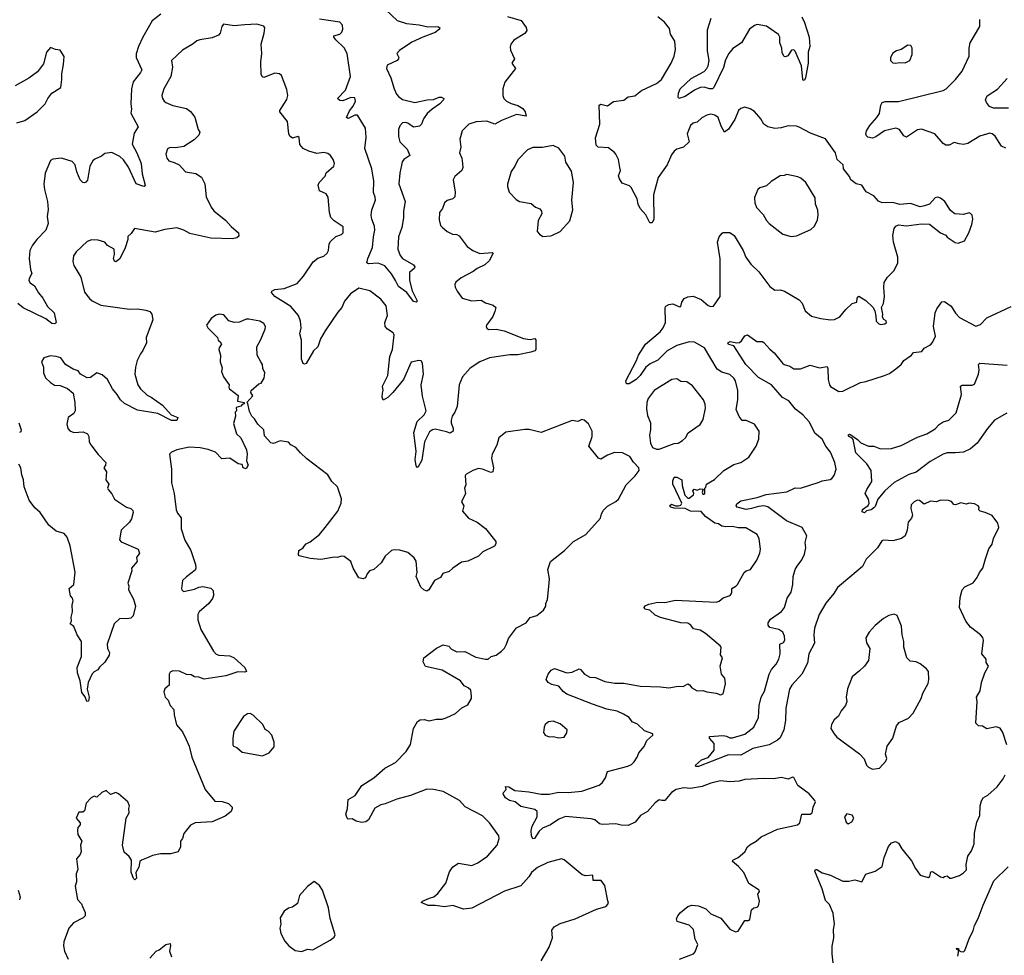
# Model space of a CAD drawing. Extents: x 2057697 to 2160550, y 827490 to 1016834.
# Tile 370 of 509: x 2106908 to 2114155, y 963655 to 970544. Entities that reach past the tile are written whole.
import ezdxf

# ---------------------------------------------------------------- set-up
doc = ezdxf.new("R2010")
doc.units = 0

msp = doc.modelspace()

# ---------------------------------------------------------------- linework, layer by layer
at = {"layer": '0CON20XD'}
for points in [[(2109605.7, 970615), (2109685, 970539.5), (2109755, 970515.4), (2109847.1, 970507.1), (2109912.7, 970492.7), (2109985, 970492.9), (2110000, 970485), (2109997.5, 970475), (2109965, 970448.9), (2109873.9, 970416.1), (2109795, 970377.8), (2109702.8, 970317.2), (2109684.2, 970295), (2109697.5, 970265), (2109696.2, 970255), (2109685, 970244), (2109611.2, 970208.8), (2109606.4, 970185), (2109640, 970115), (2109663.5, 970035), (2109682.2, 969995), (2109695, 969977.5), (2109725, 969955.7), (2109815, 969934.6), (2109907.5, 969955), (2109953, 969957), (2109995, 969973.5), (2110013.3, 969973.3), (2110030, 969965), (2110028, 969955), (2110000, 969925), (2109943.6, 969886.4), (2109907.3, 969852.7), (2109878.9, 969815), (2109864.3, 969775), (2109850.9, 969759.1), (2109805, 969753.8), (2109765, 969781.9), (2109745, 969788.1), (2109725, 969784.2), (2109705, 969763.8), (2109695.4, 969734.6), (2109694.6, 969685), (2109705.8, 969645), (2109760.5, 969590.5), (2109778.8, 969545), (2109735, 969516), (2109721.8, 969498.2), (2109704.5, 969415), (2109697.8, 969335), (2109745.6, 969205), (2109733.1, 969135), (2109732.7, 969085), (2109719.1, 969015), (2109696.5, 968945), (2109690.8, 968855), (2109708.6, 968808.6), (2109725.5, 968785.5), (2109805, 968738.8), (2109816.2, 968725), (2109813.3, 968715), (2109777.9, 968682.1), (2109775.7, 968625), (2109797, 968547), (2109833.3, 968475), (2109825, 968463.3), (2109805, 968470), (2109757.5, 968535), (2109695, 968578.8), (2109672.9, 968625), (2109645, 968673.8), (2109595, 968732), (2109545, 968750.8), (2109475, 968747.5), (2109463.8, 968753.8), (2109469.2, 968785), (2109503.3, 968866.7), (2109510.8, 968945), (2109522.5, 968995), (2109520, 969025), (2109500.2, 969075), (2109495.3, 969105), (2109499.5, 969145), (2109526.4, 969215), (2109525, 969237.5), (2109511.7, 969271.7), (2109515.4, 969355), (2109498.9, 969445), (2109447.2, 969595), (2109457.5, 969677.5), (2109451.8, 969745), (2109395, 969840.6), (2109375, 969841.5), (2109325, 969816.2), (2109313.9, 969823.9), (2109335, 969873.8), (2109362, 969908), (2109380, 969945), (2109375, 969970), (2109345, 969972.5), (2109285, 969946.2), (2109265, 969948.8), (2109246.7, 969965), (2109304.7, 970025.3), (2109341.8, 970125), (2109316.8, 970295), (2109296.9, 970336.9), (2109234.6, 970395), (2109220.8, 970415), (2109220, 970425), (2109265, 970437.3), (2109278.8, 970451.2), (2109285.9, 970475), (2109282.5, 970505), (2109265, 970525.6), (2109115, 970547.8)], [(2107945.6, 970585.6), (2107883.8, 970535), (2107813.5, 970415), (2107782.2, 970347.8), (2107766.1, 970293.9), (2107764.5, 970265), (2107805.6, 970175), (2107796.7, 970155), (2107742.6, 970087.4), (2107730.8, 970035), (2107726.2, 969925), (2107730.9, 969885), (2107725.5, 969855), (2107779.2, 969755), (2107751.2, 969708.8), (2107736.6, 969626.6), (2107769.6, 969565), (2107800.9, 969485), (2107810, 969410), (2107831.2, 969325), (2107825, 969316.7), (2107815, 969317.5), (2107765, 969335.6), (2107707.4, 969457.4), (2107671.7, 969511.7), (2107645, 969536.9), (2107585, 969567.1), (2107535, 969558.9), (2107509.8, 969540.2), (2107461.8, 969518.2), (2107445, 969504.2), (2107423.6, 969465), (2107407.3, 969362.7), (2107395, 969346.7), (2107385, 969343.8), (2107373.3, 969345), (2107352, 969365), (2107328.5, 969425), (2107316.7, 969475), (2107295, 969500), (2107215, 969524.4), (2107152.1, 969517.9), (2107135, 969506.7), (2107095.8, 969415), (2107085.7, 969334.3), (2107089.4, 969295), (2107112.9, 969205), (2107117, 969147), (2107110.5, 969095), (2107116.4, 969043.6), (2107099.4, 968995), (2107033.1, 968925), (2107003.1, 968885), (2106983.1, 968845), (2106977.1, 968785), (2106986, 968705), (2106996, 968675), (2106977.7, 968637.7), (2106975.8, 968625), (2106985, 968606.2), (2107015.4, 968585.4), (2107045, 968532.9), (2107078.1, 968495), (2107112.3, 968432.3), (2107161.9, 968385), (2107176.1, 968313.9), (2107166, 968304), (2107145, 968306.7), (2107100.9, 968340.9), (2106932.1, 968422.1), (2106895, 968453.3)], [(2110498.8, 970568.8), (2110597.7, 970537.7), (2110636.1, 970486.1), (2110640, 970465), (2110625, 970443.3), (2110545, 970392.5), (2110522.5, 970365), (2110517.5, 970345), (2110520.7, 970320.7), (2110550, 970255), (2110530, 970225), (2110556, 970185), (2110477.8, 970085), (2110464.4, 970035), (2110463.1, 969985), (2110470.8, 969965), (2110490.8, 969945), (2110525, 969927.1), (2110575, 969913.6), (2110610.1, 969890.1), (2110628.5, 969865), (2110635.8, 969834.2), (2110565, 969847.1), (2110455, 969801.9), (2110405, 969774.4), (2110345, 969796.9), (2110267.9, 969792.1), (2110214.2, 969775.8), (2110165, 969726.7), (2110146, 969665), (2110154.2, 969605), (2110145.7, 969565), (2110162.9, 969525), (2110165.6, 969485.6), (2110168.1, 969455), (2110161.9, 969435), (2110110.6, 969389.4), (2110097.5, 969365), (2110112.9, 969275), (2110109.5, 969240.5), (2110095.7, 969224.3), (2110055, 969212), (2110034, 969195), (2110018.8, 969155), (2109996.7, 969125), (2109995, 969070), (2110005, 969030), (2110016.1, 969016.1), (2110054.2, 968984.2), (2110092.5, 968965), (2110125, 968962), (2110143, 968953), (2110200, 968875), (2110243.6, 968843.6), (2110295, 968823.3), (2110385, 968830), (2110393.3, 968825), (2110362.2, 968767.8), (2110331.7, 968738.3), (2110275, 968711.9), (2110245, 968689.2), (2110157.7, 968642.3), (2110118.8, 968611.2), (2110110, 968595), (2110112, 968575), (2110128, 968545), (2110164.1, 968494.1), (2110235, 968474), (2110305, 968479.2), (2110335, 968459.2), (2110391.9, 968441.9), (2110411.2, 968425), (2110406, 968395), (2110391.2, 968358.8), (2110343.9, 968296.1), (2110340, 968285), (2110345, 968272.5), (2110357, 968263), (2110415, 968266.7), (2110472.7, 968252.7), (2110615, 968197.5), (2110665, 968189.2), (2110698, 968198), (2110706.2, 968186.2), (2110707.5, 968115), (2110700, 968105), (2110670, 968095), (2110575, 968076.8), (2110515.4, 968075.4), (2110365.3, 968054.7), (2110295, 968024.4), (2110222.2, 967977.8), (2110165.6, 967915), (2110141.5, 967855), (2110126.4, 967695), (2110111.1, 967655), (2110091.4, 967625), (2110084.3, 967595), (2110083.1, 967575), (2110098.6, 967535), (2110098, 967515), (2110075, 967500), (2110049.1, 967509.1), (2109965, 967530), (2109945, 967524), (2109925, 967508.8), (2109887.8, 967435), (2109868.7, 967301.3), (2109839.3, 967250.7), (2109835, 967247.5), (2109825, 967260), (2109817.5, 967305), (2109825.6, 967365), (2109809.2, 967505), (2109834, 967585), (2109884.2, 967635), (2109898.8, 967665), (2109872.6, 967772.6), (2109863.8, 967855), (2109880, 967935), (2109872.5, 968015), (2109862.7, 968032.7), (2109845, 968034.3), (2109788.3, 968021.7), (2109732.9, 967895), (2109655, 967798), (2109617.8, 967762.2), (2109583.6, 967743.6), (2109574.4, 967764.4), (2109578.6, 967795), (2109582.5, 967815), (2109577.5, 967845), (2109616.2, 967925), (2109632.9, 968065), (2109652.1, 968115), (2109664, 968225), (2109657.6, 968237.6), (2109613.8, 968265), (2109597.5, 968285), (2109595.8, 968315), (2109615.6, 968365), (2109605, 968438), (2109565, 968486.9), (2109485, 968548.9), (2109405, 968568), (2109342, 968525), (2109298.6, 968471.4), (2109277.5, 968425), (2109248.3, 968391.7), (2109155, 968254), (2109122.2, 968195), (2109101.9, 968135), (2109070.6, 968105), (2109015, 968013.3), (2109005, 968006.7), (2108995, 968013.8), (2108982.9, 968045), (2108980.8, 968185), (2108970.6, 968230.6), (2108980, 968275), (2108975.5, 968325), (2108960.5, 968365), (2108903.6, 968433.6), (2108785.7, 968505), (2108760, 968535), (2108764.2, 968545.8), (2108785, 968558.6), (2108855, 968565.6), (2108949.3, 968600.7), (2108997.3, 968655), (2109067.7, 968762.3), (2109101.7, 968788.3), (2109146.6, 968803.4), (2109171.2, 968825), (2109180, 968845), (2109186.2, 968895), (2109195, 968911.2), (2109235, 968946.7), (2109277, 968963), (2109287.5, 968975), (2109288.3, 969018.3), (2109222.1, 969062.1), (2109198.8, 969088.8), (2109188, 969125), (2109177.6, 969237.6), (2109162.4, 969262.4), (2109115, 969284), (2109104.4, 969325)], [(2113208.3, 968361.7), (2113212.5, 968325), (2113230, 968305), (2113245, 968300), (2113275, 968304), (2113288.8, 968315), (2113285, 968327.5), (2113267, 968337), (2113257.5, 968355), (2113260, 968375), (2113250, 968425), (2113265.7, 968454.3), (2113274, 968505), (2113267.5, 968575), (2113271.2, 968608.8), (2113295, 968647.5), (2113345, 968696.7), (2113370.8, 968755), (2113370.8, 968795), (2113340, 968905), (2113333.8, 968955), (2113344.2, 969005.8), (2113356.1, 969023.9), (2113375, 969033.3), (2113435, 969026.7), (2113545, 969041.2), (2113605, 969037.5), (2113684, 968974), (2113725, 968957.5), (2113735, 968942.5), (2113792.9, 968902.9), (2113815, 968898), (2113862.5, 968915), (2113894, 968975), (2113916.4, 969036.4), (2113923.3, 969075), (2113917.5, 969105), (2113905, 969117.5), (2113895, 969122.5), (2113855, 969110), (2113790, 969115), (2113758.3, 969138.3), (2113716.7, 969205), (2113685, 969231.2), (2113665, 969236.7), (2113645, 969232.5), (2113603.6, 969186.4), (2113566.2, 969173.8), (2113535, 969166.7), (2113465, 969190), (2113385, 969183.3), (2113335, 969198), (2113255, 969196.2), (2113227.7, 969207.7), (2113195, 969246.7), (2113137.3, 969277.3), (2113106.7, 969325), (2113065, 969336.2), (2113026.2, 969365), (2113015, 969390), (2112971.2, 969445), (2112968.8, 969475), (2112925, 969513.8), (2112911.4, 969565), (2112837.6, 969667.6), (2112727.6, 969707.6), (2112645, 969751.9), (2112625, 969759.4), (2112565, 969762.9), (2112513.2, 969746.8), (2112465, 969742.9), (2112415, 969754.2), (2112385.5, 969775.5), (2112362.5, 969815), (2112315, 969868), (2112285, 969888.8), (2112245, 969900), (2112215, 969889.2), (2112198, 969875), (2112171.3, 969808.7), (2112125, 969737.5), (2112095, 969716.7), (2112070.6, 969760.6), (2112048.6, 969825), (2112025, 969842.2), (2111995, 969849.6), (2111965, 969841.9), (2111928.6, 969821.4), (2111895, 969790), (2111865, 969781.2), (2111845, 969766.2), (2111820, 969705), (2111836.2, 969643.8), (2111794.1, 969605.9), (2111745, 969590), (2111724, 969575), (2111705, 969550), (2111674, 969475), (2111607.9, 969382.1), (2111571.9, 969255), (2111574.2, 969075), (2111561.7, 969048.3), (2111545, 969048.8), (2111517.4, 969107.4), (2111474.5, 969154.5), (2111460, 969185), (2111452.5, 969225), (2111408, 969308), (2111395, 969320.8), (2111341.7, 969341.7), (2111321.7, 969371.7), (2111314.4, 969395), (2111328.6, 969435), (2111325.8, 969455), (2111314.1, 969514.1), (2111296, 969555), (2111285, 969566.2), (2111240.9, 969600.9), (2111165.8, 969605.8), (2111149.5, 969619.5), (2111146.9, 969675), (2111176.7, 969775), (2111172.5, 969915), (2111185, 969923.3), (2111235, 969911.2), (2111278.3, 969941.7), (2111355, 969950.8), (2111385, 969976.2), (2111435, 969983.3), (2111485, 970022.5), (2111595, 970074), (2111631.1, 970105), (2111703.3, 970225), (2111725.6, 970275), (2111735.7, 970324.3), (2111729.2, 970385), (2111697.6, 970437.6), (2111689.3, 970479.3), (2111654, 970525), (2111605, 970566)], [(2112664.5, 970565), (2112683.8, 970523.8), (2112718.1, 970415), (2112723.9, 970346.1), (2112710, 970305), (2112710, 970225), (2112692, 970115), (2112685, 970100), (2112675, 970097.5), (2112672.7, 970102.7), (2112661.9, 970205), (2112615, 970313.3), (2112605, 970323.3), (2112589.3, 970320.7), (2112561.7, 970278.3), (2112545, 970270), (2112535, 970273.3), (2112520.3, 970300.3), (2112518, 970335), (2112502, 970375), (2112502.9, 970415), (2112492, 970435), (2112405, 970497.1), (2112335, 970508), (2112315, 970502.5), (2112280, 970475), (2112219.2, 970375), (2112157.6, 970332.4), (2112126.5, 970295), (2112101.9, 970248.1), (2112086.8, 970193.2), (2112017.1, 970045), (2112007.1, 970035), (2111985, 970034.5), (2111945, 970047.1), (2111915, 970043.8), (2111874.3, 970025.7), (2111805, 969978.1), (2111760, 969965), (2111753.8, 969973.8), (2111756.4, 970003.6), (2111768, 970035), (2111848.9, 970111.1), (2111945, 970162.7), (2111965, 970184.3), (2111974.5, 970205), (2111981.5, 970245), (2111970.9, 970315), (2111970.2, 970469.8), (2111997.8, 970555)], [(2114165, 969598.8), (2114132.9, 969612.9), (2114086.4, 969686.4), (2114065, 969704), (2114048.3, 969708.3), (2113975, 969687.1), (2113885, 969632.9), (2113855, 969624.2), (2113821.4, 969631.4), (2113785, 969641.2), (2113748.8, 969621.2), (2113725, 969621.2), (2113705, 969633.8), (2113642.6, 969702.6), (2113545, 969739.2), (2113515.8, 969734.2), (2113435, 969680), (2113415, 969688.8), (2113384, 969735), (2113355.5, 969745.5), (2113272.5, 969725), (2113209.1, 969680.9), (2113185, 969671.8), (2113149.6, 969679.6), (2113139.4, 969689.4), (2113136.5, 969705), (2113141.2, 969725), (2113165, 969764.4), (2113216.4, 969823.6), (2113235.3, 969854.7), (2113247.1, 969915), (2113256.7, 969935), (2113278.8, 969941.2), (2113375, 969942.5), (2113705, 970022.2), (2113725.8, 970035), (2113795.5, 970104.5), (2113845.6, 970164.4), (2113895.6, 970275), (2113895.7, 970335), (2113902.9, 970375), (2113974, 970495), (2113974, 970545)], [(2109104.4, 969325), (2109111.9, 969345), (2109155, 969392), (2109163.6, 969416.4), (2109220, 969465), (2109224.2, 969485), (2109214.3, 969514.3), (2109195.5, 969545.5), (2109175, 969560), (2109145, 969565.6), (2109095, 969558.9), (2109035, 969575.5), (2108995, 969596.9), (2108970.5, 969625), (2108965, 969676.7), (2108955, 969683.3), (2108915, 969672.5), (2108895.9, 969685.9), (2108888.8, 969705), (2108878.8, 969795), (2108823.3, 969865), (2108823.3, 969875), (2108875, 969957.5), (2108882, 969985), (2108875, 970030), (2108833.6, 970133.6), (2108820, 970145), (2108785, 970150), (2108705, 970117.5), (2108693.6, 970123.6), (2108685, 970140), (2108683.1, 970235), (2108690, 970295), (2108685.6, 970365), (2108708.1, 970445), (2108712.5, 970485), (2108705, 970497.5), (2108652.4, 970512.4), (2108565, 970507.1), (2108485, 970500), (2108408.3, 970511.7), (2108395, 970493.3), (2108383.6, 970445), (2108370.6, 970429.4), (2108325, 970410), (2108233.4, 970396.6), (2108211.7, 970388.3), (2108184.1, 970365.9), (2108105, 970320), (2108025.8, 970245), (2108031.4, 970195), (2108021.1, 970125), (2107967.5, 970035), (2107953.8, 969985), (2107958.8, 969965), (2107970, 969945), (2107984.4, 969934.4), (2108035, 969912.9), (2108135, 969890), (2108165, 969869.2), (2108196.6, 969826.6), (2108220.8, 969735), (2108232.5, 969715), (2108226, 969695), (2108191.2, 969658.8), (2108115, 969611.2), (2108055, 969601.2), (2108015, 969604), (2107995, 969593.3), (2107982.9, 969555), (2107990, 969525), (2108005, 969506.2), (2108045, 969493.8), (2108082.5, 969475), (2108127.5, 969425), (2108205, 969410.6), (2108245, 969385.8), (2108270, 969335), (2108279.7, 969239.7), (2108316.7, 969165), (2108337.4, 969137.4), (2108425.9, 969065.9), (2108465, 969021.4), (2108518, 968975), (2108519.7, 968950.3), (2108505, 968937.5), (2108475, 968931.5), (2108315, 968935.5), (2108159.8, 968969.8), (2108115, 968994.3), (2108065, 969011.9), (2107975, 969000), (2107905, 968980.8), (2107753.6, 969006.4), (2107729.3, 968970.7), (2107703, 968947), (2107703.3, 968925), (2107683.8, 968865), (2107645, 968783.3), (2107615, 968761.2), (2107605, 968766.7), (2107599.2, 968785), (2107606, 968815), (2107603.3, 968855), (2107555, 968881.2), (2107535, 968905.8), (2107485, 968920), (2107435, 968922.5), (2107405, 968912), (2107324.2, 968835), (2107304, 968805), (2107299.2, 968765), (2107305.7, 968735), (2107357.4, 968647.4), (2107385, 968537.5), (2107420.3, 968490.3), (2107440, 968475), (2107505, 968442), (2107715, 968413.1), (2107775, 968414.3), (2107835, 968405.6), (2107864.5, 968394.5), (2107881.4, 968375), (2107886.9, 968335), (2107838.8, 968205), (2107840, 968165), (2107815, 968107.5), (2107796.7, 968085), (2107772, 968035), (2107759.2, 967985), (2107755.7, 967935), (2107777.8, 967855), (2107795.6, 967825), (2107845, 967779.5), (2107875, 967765.6), (2107958.6, 967705), (2108023.6, 967633.6), (2108072.5, 967615), (2108065, 967592.5), (2108025, 967592.2), (2107924.3, 967644.3), (2107775, 967669.5), (2107679.1, 967719.1), (2107648.9, 967745), (2107625, 967785.6), (2107591.9, 967825), (2107554.3, 967895), (2107515, 967930), (2107475, 967943.3), (2107429.5, 967910.5), (2107405, 967906.7), (2107355, 967933.3), (2107338.1, 967958.1), (2107302.1, 967972.1), (2107245, 968006.2), (2107211.2, 968055), (2107175, 968064.3), (2107135, 968068), (2107085, 968053.8), (2107068.8, 968025), (2107083.8, 967985), (2107083.9, 967943.9), (2107098.3, 967908.3), (2107135, 967873.3), (2107165, 967853.8), (2107205, 967850), (2107259.1, 967829.1), (2107301.2, 967795), (2107313.9, 967726.1), (2107315.8, 967664.2), (2107305, 967643.8), (2107263.3, 967615), (2107253.8, 967565), (2107261.2, 967535), (2107277.7, 967517.7), (2107305, 967503.8), (2107375, 967509.2), (2107406.2, 967495), (2107416.2, 967475), (2107420, 967435), (2107430.8, 967415), (2107485, 967343.8), (2107542.5, 967285), (2107540, 967265), (2107527.5, 967245), (2107547.5, 967215), (2107542.5, 967155), (2107563.3, 967125), (2107553.8, 967095), (2107558.8, 967085), (2107585, 967052.5), (2107604.4, 967014.4), (2107693.3, 966955), (2107726.7, 966945), (2107741.2, 966931.2), (2107742.5, 966915), (2107730, 966870), (2107716.7, 966845), (2107654.1, 966785.9), (2107641.2, 966715), (2107655, 966698.8), (2107780, 966645), (2107790, 966615), (2107766.7, 966583.3), (2107771.2, 966555), (2107730, 966505), (2107732, 966485), (2107704.2, 966395), (2107710.8, 966375), (2107708, 966345), (2107745, 966277.5), (2107760, 966225), (2107743.3, 966155), (2107725, 966136.7), (2107695, 966132.5), (2107645, 966136.2), (2107603.3, 966095), (2107552.5, 965945), (2107554.3, 965915), (2107568.8, 965885), (2107565.9, 965864.1), (2107535, 965813.3), (2107494, 965776), (2107483, 965757), (2107455, 965742.5), (2107441.7, 965728.3), (2107412, 965665), (2107404, 965615), (2107418.8, 965555), (2107415, 965527.5), (2107402.5, 965525), (2107388.8, 965558.8), (2107365, 965590), (2107353.3, 965675), (2107333.8, 965735), (2107331.2, 965775), (2107362.2, 965855), (2107363.3, 965965), (2107330, 966015), (2107311.2, 966065), (2107305, 966076.7), (2107280, 966095), (2107290, 966115), (2107286.2, 966145), (2107295.8, 966185), (2107294.2, 966234.2), (2107300, 966265), (2107295.8, 966285), (2107282.5, 966302.5), (2107272.2, 966355), (2107307.3, 966385), (2107317, 966477), (2107279.8, 966669.8), (2107258.1, 966735), (2107235, 966762), (2107175, 966778.2), (2107121.6, 966821.6), (2107057.7, 966915), (2107019.8, 966949.8), (2106977.6, 967007.6), (2106940, 967105), (2106935.7, 967155), (2106922.4, 967192.4), (2106915.5, 967245.5), (2106901.3, 967271.3)], [(2106885.7, 969785.7), (2106945, 969800.9), (2107037.1, 969865), (2107095, 969924.2), (2107115.4, 969964.6), (2107145, 970002.5), (2107211.2, 970045), (2107218.8, 970105), (2107216.7, 970145), (2107231.2, 970215), (2107233.9, 970273.9), (2107205, 970320), (2107170, 970325), (2107135, 970340), (2107103.8, 970305), (2107081.7, 970218.3), (2107039.7, 970160.3), (2106975, 970114.2), (2106875, 970058)], [(2113355, 970223.8), (2113385, 970228.8), (2113425, 970225.8), (2113458.8, 970245), (2113477, 970287), (2113477.5, 970335), (2113467.5, 970355), (2113445, 970356.2), (2113396.1, 970323.9), (2113360, 970315), (2113335, 970297.5), (2113317.5, 970265), (2113317.5, 970245), (2113335, 970227.5), (2113355, 970223.8)], [(2114185, 969893.8), (2114075, 969893.3), (2114045.2, 969905.2), (2114024.8, 969935), (2114016.8, 969955), (2114027.5, 969982.5), (2114105, 970031.5), (2114175, 970110.8)], [(2110758.3, 968948.3), (2110813.9, 968953.9), (2110825, 968954), (2110886.7, 968985), (2110955.9, 969064.1), (2110980, 969145), (2110972, 969215), (2110983.3, 969345), (2110968.9, 969428.9), (2110927.8, 969495), (2110920.3, 969540.3), (2110875, 969599.2), (2110835, 969618), (2110755, 969604.2), (2110685, 969604.2), (2110646.2, 969585), (2110575, 969513.3), (2110552, 969465), (2110524.5, 969425.5), (2110497.7, 969332.3), (2110497.5, 969315), (2110510.8, 969275), (2110560.9, 969220.9), (2110585.9, 969205.9), (2110671.7, 969191.7), (2110705, 969163.3), (2110735, 969152.5), (2110747.5, 969135), (2110750, 969115), (2110723.3, 969065), (2110717.5, 968985), (2110732.5, 968965), (2110758.3, 968948.3)], [(2112585, 968948.8), (2112625, 968952), (2112731.4, 968998.6), (2112757.5, 969025), (2112778.8, 969071.2), (2112785.8, 969105), (2112782, 969142), (2112765.8, 969185), (2112762.3, 969232.3), (2112694.3, 969344.3), (2112657, 969377), (2112635, 969388), (2112555, 969403.8), (2112534.2, 969395.8), (2112504.5, 969395.5), (2112437.7, 969352.3), (2112405, 969322), (2112355, 969306), (2112340, 969295), (2112316, 969235), (2112318, 969195), (2112331.1, 969161.1), (2112380, 969110), (2112404.6, 969064.6), (2112425, 969042.5), (2112525, 968966.2), (2112585, 968948.8)], [(2111765, 963626.2), (2111867.5, 963665), (2111879.5, 963680.5), (2111898, 963735), (2111878.8, 963775), (2111866.2, 963845), (2111835, 963878), (2111747.5, 963905), (2111743, 963923), (2111751.2, 963945), (2111770.3, 963969.7), (2111825, 964013.8), (2111855, 964023.8), (2111905, 964018.8), (2111957.7, 963997.7), (2111995, 963961.2), (2112068.5, 963928.5), (2112135, 963846.7), (2112175, 963827.5), (2112196.4, 963833.6), (2112245, 963912.5), (2112268.3, 963911.7), (2112281.2, 963918.8), (2112295, 963990), (2112310, 964005), (2112335, 964010), (2112345, 964020), (2112352.5, 964055), (2112340, 964105), (2112352.5, 964125), (2112350, 964135), (2112273.3, 964185), (2112237.5, 964265), (2112198.3, 964308.3), (2112153.3, 964345), (2112157.5, 964355), (2112195.8, 964374.2), (2112244, 964416), (2112265.5, 964454.5), (2112280.6, 964469.4), (2112328, 964495), (2112365, 964528), (2112485, 964584.6), (2112632.5, 964615), (2112648.8, 964631.2), (2112665, 964693.8), (2112725.7, 964694.3), (2112741.2, 964705), (2112746.7, 964745), (2112763.8, 964785), (2112760, 964795), (2112719.2, 964845), (2112635, 964906.2), (2112605, 964963.3), (2112595, 964966), (2112565, 964951.2), (2112515, 964964), (2112455, 964954), (2112385, 964958), (2112245, 964948.6), (2112202.4, 964937.6), (2112135, 964932.1), (2112065, 964939.5), (2111995, 964923.3), (2111931.7, 964898.3), (2111845.5, 964884.5), (2111795, 964888.2), (2111740, 964875), (2111704, 964855), (2111656, 964795), (2111634.2, 964794.2), (2111615, 964798.8), (2111585, 964778.8), (2111528.8, 964715), (2111476.4, 964683.6), (2111436.7, 964635), (2111385, 964610.6), (2111335, 964612.9), (2111295, 964624.3), (2111195, 964618.6), (2111175, 964624), (2111141.8, 964651.8), (2111115, 964660.5), (2110925, 964676.9), (2110875, 964658.6), (2110815, 964616.4), (2110755, 964592.2), (2110730.6, 964569.4), (2110696, 964515), (2110683.3, 964513.3), (2110674, 964534), (2110672.2, 964575), (2110680.5, 964605), (2110716.9, 964675), (2110716.2, 964715), (2110698.3, 964728.3), (2110595, 964750), (2110554.3, 964784.3), (2110513.3, 964795), (2110483.3, 964815), (2110466.7, 964845), (2110467.5, 964855), (2110487.5, 964875), (2110482.5, 964897.5), (2110507.5, 964895), (2110551.7, 964868.3), (2110655, 964860), (2110745, 964841.5), (2110805, 964842.2), (2110875, 964856), (2110945, 964853.5), (2111045, 964864.5), (2111171.7, 964908.3), (2111193.9, 964926.1), (2111218.8, 964961.2), (2111235, 965007.5), (2111383.4, 965046.6), (2111410.3, 965059.7), (2111430.2, 965079.8), (2111453.1, 965115), (2111464.5, 965145.5), (2111505, 965193.3), (2111524.2, 965235.8), (2111567.5, 965275), (2111567.5, 965285), (2111506.8, 965306.8), (2111455, 965358), (2111416.7, 965375), (2111392.9, 965405), (2111351.1, 965431.1), (2111305, 965452.3), (2111228.5, 965468.5), (2111124.7, 965504.7), (2110935, 965577.5), (2110906.6, 965596.6), (2110875, 965635.8), (2110825, 965650), (2110796.2, 965665), (2110783.8, 965685), (2110796.2, 965725), (2110820, 965755), (2110845, 965766), (2110935, 965735.8), (2110975, 965740.8), (2111025, 965763.8), (2111035, 965760), (2111065.5, 965725.5), (2111105, 965702.5), (2111145, 965700.6), (2111215, 965672.2), (2111288.3, 965658.3), (2111355, 965657.8), (2111474.3, 965635.7), (2111625, 965632.9), (2111685.7, 965624.3), (2111755, 965636.7), (2111790, 965635), (2111825, 965653.8), (2111837.7, 965647.7), (2111855, 965623.8), (2111895, 965602), (2111936.1, 965606.1), (2111965, 965594), (2112035, 965586.2), (2112067, 965573), (2112085, 965580), (2112103.8, 965655), (2112098.8, 965695), (2112073.8, 965725), (2112063.3, 965785), (2112080, 965845), (2112067, 965867), (2112070, 965925), (2112063.3, 965935), (2111956, 966025), (2111915, 966048.5), (2111867.9, 966057.9), (2111847.8, 966085), (2111825, 966100), (2111775, 966103.5), (2111625, 966142.3), (2111585, 966160.5), (2111545, 966196.2), (2111510, 966205), (2111504, 966215), (2111511.7, 966228.3), (2111538.8, 966241.2), (2111604.6, 966255.4), (2111655, 966253.9), (2111735, 966269.4), (2112035, 966254.2), (2112057, 966263), (2112085, 966286.2), (2112136.7, 966305), (2112150, 966325), (2112150, 966355), (2112177.6, 966372.4), (2112192, 966385), (2112240, 966475), (2112254.2, 966485.8), (2112287.5, 966495), (2112334, 966565), (2112354.2, 966615), (2112359.2, 966645), (2112351.2, 966721.2), (2112335, 966753.3), (2112252.3, 966802.3), (2112195, 966802.5), (2112155, 966812.5), (2112105, 966808.9), (2112075.6, 966815.6), (2112051.7, 966831.7), (2112025, 966836.2), (2111955.5, 966885.5), (2111922.5, 966922.5), (2111845.7, 966925.7), (2111805, 966944.4), (2111725, 966946.7), (2111700, 966955), (2111690, 966965), (2111705, 966976.7), (2111733.6, 966963.6), (2111756.4, 966963.6), (2111775, 966970), (2111781.2, 966985), (2111715.7, 967125), (2111715, 967150), (2111725, 967176.2), (2111745, 967176.2), (2111780, 967155), (2111782.5, 967115), (2111803.6, 967043.6), (2111825, 967020), (2111835, 967020), (2111867.5, 967045), (2111870, 967055), (2111862.5, 967075), (2111873, 967087), (2111895, 967080), (2111915, 967090), (2111938.3, 967088.3), (2111930, 967065), (2111935, 967050), (2111945, 967050), (2111950, 967055), (2111950, 967095), (2111957, 967103), (2111963.3, 967125), (2112021.7, 967158.3), (2112091.2, 967225), (2112165, 967270), (2112215, 967283.8), (2112275, 967323.3), (2112328.8, 967405), (2112348, 967455), (2112350.8, 967515), (2112315.8, 967565.8), (2112255, 967594), (2112225, 967594.2), (2112202.4, 967622.4), (2112181.1, 967675), (2112192.7, 967745), (2112193.7, 967813.7), (2112176.5, 967885), (2112164.4, 967905), (2112135, 967932.2), (2112075, 967949.4), (2112042, 967972), (2111947.7, 968127.7), (2111875, 968168.9), (2111835, 968172.9), (2111745, 968145.3), (2111673.5, 968106.5), (2111605, 968036.9), (2111548.7, 968011.3), (2111515.3, 967984.7), (2111475, 967924.3), (2111445, 967895.7), (2111393.3, 967863.3), (2111373.6, 967863.6), (2111368, 967885), (2111447.8, 968035), (2111463.3, 968075), (2111513.1, 968155), (2111622.5, 968245), (2111645, 968276.2), (2111660, 968315), (2111658.8, 968425), (2111663.8, 968435), (2111685, 968448), (2111715, 968451.4), (2111765, 968430), (2111775, 968432.5), (2111780.8, 968465), (2111798.8, 968491.2), (2111825, 968504.5), (2111865, 968509.1), (2111924.6, 968484.6), (2111975, 968440), (2111995, 968432), (2112015, 968434), (2112063, 968507), (2112063.2, 968673.2), (2112062.3, 968782.3), (2112043.8, 968905), (2112056.7, 968945), (2112077, 968973), (2112085, 968977.5), (2112135, 968976.2), (2112166, 968955), (2112231.5, 968845), (2112253.1, 968795), (2112290, 968745), (2112348.3, 968688.3), (2112429.1, 968579.1), (2112465, 968553.3), (2112505.8, 968555.8), (2112535.9, 968545.9), (2112645, 968482), (2112666.8, 968456.8), (2112689.7, 968399.7), (2112735, 968362), (2112805, 968344.2), (2112875, 968333.8), (2112905, 968336.2), (2112945, 968356.7), (2112988.8, 968411.2), (2113035, 968454), (2113070, 968465), (2113072.5, 968495), (2113085, 968507.5), (2113135, 968477.5), (2113186.4, 968426.4), (2113201.7, 968401.7), (2113208.3, 968361.7)], [(2112335, 967027.2), (2112401.6, 967048.4), (2112555, 967068.5), (2112615, 967098.1), (2112655, 967095.7), (2112792.1, 967137.9), (2112815, 967150), (2112872.3, 967157.7), (2112886.2, 967165), (2112902.7, 967187.3), (2112916.2, 967235), (2112908, 967285), (2112875, 967360), (2112840, 967405), (2112814.2, 967455), (2112760.2, 967500.2), (2112720.2, 967580.2), (2112670.8, 967635), (2112616.9, 967676.9), (2112568.8, 967738.8), (2112523.2, 967763.2), (2112440, 967855), (2112345, 967910), (2112253.1, 968005), (2112163, 968143), (2112125, 968152.5), (2112120, 968165), (2112136.4, 968173.6), (2112185, 968165.6), (2112205, 968168.1), (2112221.1, 968178.9), (2112245, 968216.7), (2112265, 968223.3), (2112332.5, 968175), (2112373.6, 968173.6), (2112385, 968166.7), (2112427.9, 968117.9), (2112460.9, 968090.9), (2112522.5, 968015), (2112535, 968004.5), (2112575, 967993.5), (2112605, 967973.1), (2112655, 967972.5), (2112725, 968000.8), (2112795, 967981.8), (2112851.2, 967991.2), (2112856.9, 967975), (2112857.5, 967895), (2112867.5, 967855), (2112875, 967843.8), (2112937, 967807), (2112965, 967810), (2113095, 967872.5), (2113135, 967879.2), (2113272.5, 967925), (2113309.7, 967940.3), (2113357.3, 967972.7), (2113395, 968006.2), (2113416, 968035), (2113472.5, 968075), (2113487, 968093), (2113547.7, 968102.3), (2113564, 968126), (2113610.5, 968149.5), (2113625, 968166.7), (2113648.1, 968215), (2113632.5, 968285), (2113645.6, 968385), (2113658.6, 968415), (2113695, 968466.2), (2113715, 968468.8), (2113764, 968435), (2113795, 968384.2), (2113825, 968351.4), (2113945, 968288.8), (2113980.5, 968299.5), (2114025, 968348.8), (2114205, 968433.3)], [(2109001.4, 966668.6), (2109015, 966686), (2109045, 966700), (2109115, 966753.8), (2109155, 966804.2), (2109250, 966925), (2109273.3, 966985), (2109276.1, 967016.1), (2109247.5, 967105), (2109204.5, 967144.5), (2109175, 967193.8), (2109021.2, 967311.2), (2108974.3, 967354.3), (2108941.2, 967395), (2108903.3, 967415), (2108885, 967433.8), (2108825, 967442.5), (2108776.2, 967423.8), (2108755, 967427.5), (2108710.3, 967480.3), (2108703.8, 967523.8), (2108661.2, 967565), (2108636.7, 967605), (2108615.9, 967625.9), (2108598.1, 967658.1), (2108587, 967717), (2108580, 967725), (2108622.5, 967775), (2108608.3, 967798.3), (2108612.5, 967815), (2108667.5, 967862.5), (2108685, 967867.5), (2108707.5, 967905), (2108712.5, 967945), (2108696.7, 967975), (2108694, 968005), (2108682, 968025), (2108655.6, 968075), (2108652, 968135), (2108680.8, 968185), (2108713.8, 968265), (2108716.2, 968285), (2108705, 968306.7), (2108675, 968323.3), (2108595, 968340), (2108575, 968338), (2108525, 968316.7), (2108485, 968313.8), (2108447.7, 968327.7), (2108410.7, 968370.7), (2108375, 968376.2), (2108351.7, 968368.3), (2108316.7, 968345), (2108283.3, 968295), (2108292.5, 968275), (2108362.5, 968205), (2108367.5, 968185), (2108383, 968173), (2108392.5, 968155), (2108375, 968127.5), (2108374, 968115), (2108386.7, 968075), (2108383.8, 968025), (2108398, 967982), (2108394.2, 967954.2), (2108408.8, 967915), (2108450, 967855), (2108446.7, 967835), (2108451.2, 967825), (2108516.1, 967776.1), (2108510, 967735), (2108560, 967725), (2108560, 967715), (2108545, 967710), (2108535, 967697.5), (2108501.7, 967688.3), (2108502.5, 967665), (2108492.5, 967655), (2108496.7, 967625), (2108481.2, 967571.2), (2108503.3, 967495), (2108534.2, 967464.2), (2108577, 967377), (2108582.5, 967345), (2108577, 967297), (2108588.8, 967265), (2108575, 967237.5), (2108553.3, 967245), (2108545, 967270), (2108515, 967272.9), (2108455, 967315.6), (2108395, 967310), (2108349.1, 967359.1), (2108295, 967379.4), (2108235, 967391.4), (2108155, 967396.4), (2108063.6, 967376.4), (2108025, 967360), (2108010, 967345), (2108024.5, 967235), (2108025.4, 967135), (2108045.5, 967055), (2108058.9, 966935), (2108069.8, 966909.8), (2108096.1, 966876.1), (2108095.6, 966795), (2108123, 966713), (2108167.8, 966635), (2108202.4, 966532.4), (2108204.4, 966505), (2108198.5, 966491.5), (2108135, 966441.2), (2108106.7, 966415), (2108098.8, 966355), (2108100, 966345), (2108112.5, 966335), (2108195, 966350), (2108225, 966366.7), (2108255, 966371.2), (2108315, 966357.5), (2108330.8, 966340.8), (2108332.9, 966305), (2108327, 966283), (2108298.8, 966245), (2108228, 966185), (2108219.2, 966165), (2108218.6, 966125), (2108240, 966055), (2108334.2, 965895), (2108353.6, 965873.6), (2108372.5, 965865), (2108455, 965860), (2108485, 965846), (2108563.8, 965775), (2108577.5, 965745), (2108565, 965738.8), (2108513, 965743), (2108425, 965713.8), (2108265, 965687.8), (2108225, 965704), (2108195, 965706.2), (2108169.7, 965719.7), (2108135, 965723.3), (2108085, 965747.5), (2108035, 965750), (2108015, 965740), (2108008, 965725), (2108007.5, 965645), (2107975, 965617.5), (2107968.8, 965595), (2107977.5, 965555), (2108000, 965535), (2108016.2, 965495), (2108041.2, 965465), (2108043.8, 965425), (2108062.3, 965352.3), (2108105, 965300), (2108134, 965245), (2108153.8, 965195), (2108174, 965115), (2108273.3, 964875), (2108345, 964790), (2108397.7, 964787.7), (2108445, 964773.3), (2108472.5, 964745), (2108472.5, 964735), (2108463.3, 964715), (2108420.7, 964679.3), (2108325, 964638), (2108199.3, 964630.7), (2108165, 964613.3), (2108115, 964552.5), (2108106.2, 964515), (2108091.2, 964495), (2108092, 964455), (2108074.1, 964415.9), (2108017.3, 964402.7), (2107945, 964401.2), (2107885, 964391.2), (2107854.2, 964375.8), (2107803.9, 964356.1), (2107792.5, 964345), (2107783.8, 964305), (2107763.3, 964265), (2107766.4, 964223.6), (2107755, 964210), (2107745, 964220), (2107727, 964267), (2107730, 964355), (2107713.9, 964383.9), (2107677.5, 964415), (2107663.8, 964465), (2107692, 964665), (2107713.3, 964705), (2107710, 964735), (2107716.2, 964755), (2107703.3, 964785), (2107635, 964843.8), (2107615, 964853.8), (2107575, 964838.8), (2107545, 964867.5), (2107512.5, 964855), (2107475, 964820), (2107455, 964827.5), (2107432.5, 964815), (2107397.5, 964775), (2107385, 964720), (2107371.7, 964708.3), (2107341.7, 964708.3), (2107322.5, 964665), (2107351.7, 964631.7), (2107352.5, 964615), (2107336.7, 964595), (2107333.8, 964575), (2107336.7, 964545), (2107363.8, 964495), (2107356.2, 964465), (2107359.3, 964420.7), (2107352.5, 964397.5), (2107326.7, 964365), (2107336.1, 964286.1), (2107323.3, 964255), (2107326.7, 964195), (2107316.7, 964165), (2107332.5, 964065), (2107363.6, 964033.6), (2107368.8, 964015), (2107390.5, 963970.5), (2107388.8, 963945), (2107375, 963930), (2107303.8, 963895), (2107268.8, 963855), (2107233.3, 963755), (2107231.2, 963725), (2107237.5, 963685), (2107265, 963627.5)], [(2114172.8, 967647.2), (2114083.3, 967595), (2114031.8, 967535), (2113954.4, 967425.6), (2113905, 967383.3), (2113855, 967360.7), (2113795, 967353.9), (2113735, 967355.8), (2113704.8, 967345.2), (2113609.5, 967290.5), (2113505, 967212.2), (2113452.9, 967195), (2113343.9, 967136.1), (2113274.4, 967075), (2113223.3, 967015), (2113205, 966960.8), (2113195, 966949.2), (2113175, 966934.2), (2113141.2, 966928.8), (2113125, 966914), (2113109.3, 966919.3), (2113111.7, 966938.3), (2113152.7, 966967.3), (2113161.2, 966985), (2113155.8, 967015), (2113130, 967055), (2113141.9, 967085), (2113179.5, 967145), (2113173.9, 967223.9), (2113143, 967273), (2113062.7, 967355), (2113042, 967452), (2113033.8, 967463.8), (2113010, 967475), (2113006.2, 967485), (2113015, 967492), (2113025, 967488), (2113075, 967453.8), (2113097.5, 967427.5), (2113155, 967403.8), (2113195, 967403.8), (2113244.4, 967384.4), (2113325, 967385.7), (2113395, 967410), (2113515, 967470.4), (2113584.2, 967495), (2113645, 967531.5), (2113675, 967562.5), (2113705, 967582.3), (2113745.2, 967594.8), (2113800.6, 967649.4), (2113838.5, 967785), (2113833.4, 967846.6), (2113845.7, 967854.3), (2113917.1, 967852.9), (2113935, 967860), (2113964.5, 967935), (2113969.5, 967965), (2113965.7, 968005), (2113973.8, 968015), (2114175, 967999.4)], [(2111595, 967381.2), (2111615, 967382), (2111725, 967422.5), (2111754.1, 967425.9), (2111786.2, 967445), (2111808, 967465), (2111827.9, 967502.1), (2111915.7, 967564.3), (2111938.8, 967601.2), (2111955.6, 967685), (2111952.7, 967712.7), (2111940, 967745), (2111859.1, 967849.1), (2111817, 967877), (2111775, 967879.2), (2111745, 967899.2), (2111706.7, 967895), (2111577.1, 967815), (2111534.4, 967755), (2111524.4, 967725), (2111521.7, 967678.3), (2111529.4, 967629.4), (2111550.8, 967575), (2111550.6, 967525), (2111542.9, 967485), (2111550, 967425), (2111565, 967393.8), (2111595, 967381.2)], [(2106901.5, 967575), (2106919.4, 967525), (2106915, 967510), (2106905, 967505.7)], [(2110746, 963615), (2110803.8, 963715), (2110830, 963785), (2110825, 963840), (2110841.2, 963865), (2110885, 963888.8), (2110995.9, 963924.1), (2111154.2, 963995.8), (2111215, 964012.5), (2111229.3, 964020.7), (2111241.7, 964038.3), (2111236.7, 964056.7), (2111215, 964170), (2111187.5, 964205), (2111127.5, 964205), (2111126, 964246), (2111075, 964239.2), (2111047.3, 964247.3), (2110915, 964358.8), (2110895, 964366.2), (2110795, 964338.6), (2110719.1, 964300.9), (2110674.7, 964265.3), (2110656.2, 964233.8), (2110595, 964166), (2110475, 964127.8), (2110235, 964003.1), (2110175, 963995.6), (2110095, 964021.1), (2110035, 964012.2), (2109965, 964022), (2109915, 964021.2), (2109863.3, 964045), (2109872.5, 964055), (2109925, 964076.9), (2109955, 964086.7), (2109985, 964109.2), (2110044.3, 964185.7), (2110071.2, 964268.8), (2110095, 964306.2), (2110137, 964333), (2110235, 964316.2), (2110280, 964335), (2110351.2, 964385), (2110422, 964465), (2110436, 964515), (2110434, 964535), (2110365, 964631.4), (2110315, 964682.5), (2110187.3, 964747.3), (2110145, 964796.2), (2110025, 964860.6), (2109954.2, 964875.8), (2109905, 964877.8), (2109785, 964831.2), (2109684.6, 964805.4), (2109598.5, 964771.5), (2109565.7, 964764.3), (2109522.1, 964737.9), (2109475, 964653.3), (2109455, 964638.8), (2109425, 964632.9), (2109385, 964642.9), (2109355, 964659.2), (2109325, 964658), (2109318, 964665), (2109308.8, 964695), (2109320, 964735), (2109325, 964802.5), (2109377, 964833), (2109425.5, 964904.5), (2109515, 964962.5), (2109595, 965034.2), (2109674.5, 965075.5), (2109752.9, 965155), (2109783.2, 965206.8), (2109805.8, 965325), (2109835, 965376.2), (2109855, 965388.8), (2109885, 965391.2), (2109921.7, 965381.7), (2109973.6, 965393.6), (2110016.1, 965393.9), (2110045.9, 965404.1), (2110115, 965436.7), (2110161.7, 965478.3), (2110205, 965500), (2110232.5, 965545), (2110233.6, 965563.6), (2110227.3, 965607.3), (2110207.5, 965625), (2110178.8, 965638.8), (2110153.3, 965675), (2110016.7, 965755), (2109895, 965781.2), (2109878, 965815), (2109882, 965845), (2109975, 965916.2), (2110025, 965941.2), (2110065, 965931.2), (2110085, 965910), (2110125, 965890), (2110185, 965891.2), (2110265, 965851.4), (2110335, 965835.8), (2110355, 965836.2), (2110377.5, 965855), (2110415, 965866.2), (2110455, 965894), (2110475, 965916.2), (2110491.4, 965945), (2110505, 965988.8), (2110565, 966066), (2110635, 966103.3), (2110665, 966142.5), (2110715, 966156.2), (2110763.6, 966196.4), (2110780, 966225), (2110780, 966245), (2110792.5, 966275), (2110805.8, 966395), (2110807.7, 966427.7), (2110794, 966496), (2110813.3, 966555), (2110918, 966635), (2110985, 966702.5), (2111075.5, 966754.5), (2111182.5, 966875), (2111189.2, 966905), (2111205, 966934), (2111235, 966961.9), (2111295, 966995.6), (2111314.4, 967015), (2111371.1, 967118.9), (2111438.8, 967185), (2111467.5, 967225), (2111463.6, 967243.6), (2111425, 967286.2), (2111399.1, 967329.1), (2111345, 967354), (2111285, 967356.2), (2111235, 967337.5), (2111185, 967308.8), (2111166.7, 967315), (2111096.2, 967405), (2111120.6, 967475), (2111120.8, 967515), (2111095, 967567.5), (2111062.5, 967595), (2111045, 967600), (2111015, 967586.7), (2110975, 967593.3), (2110745, 967504), (2110656.4, 967526.4), (2110625, 967527.5), (2110485, 967506.7), (2110434.2, 967465.8), (2110418.8, 967411.2), (2110384, 967345), (2110381.4, 967315), (2110394.2, 967245), (2110390, 967215), (2110375, 967210), (2110315, 967235.6), (2110285, 967238.6), (2110244, 967226), (2110192.5, 967195), (2110186.7, 967185), (2110191.7, 967118.3), (2110181.2, 967095), (2110190, 967055), (2110160, 966995), (2110176.7, 966965), (2110168, 966925), (2110210, 966875), (2110275, 966844), (2110335, 966798), (2110413, 966703), (2110413.3, 966685), (2110401.7, 966668.3), (2110316.7, 966625), (2110283.6, 966593.6), (2110205, 966558), (2110160.5, 966549.5), (2110095, 966506.7), (2110068.3, 966481.7), (2110022.7, 966467.3), (2110005, 966436.2), (2109960, 966415), (2109920, 966345), (2109905, 966336.2), (2109882.5, 966345), (2109860, 966365), (2109826, 966445), (2109832.5, 966475), (2109825, 966557.5), (2109811.2, 966581.2), (2109765, 966620), (2109705, 966637.5), (2109665, 966641.2), (2109645, 966636.2), (2109597.5, 966595), (2109568.8, 966545), (2109515, 966496.2), (2109483.3, 966485), (2109465, 966463.3), (2109453.3, 966435), (2109435, 966426.2), (2109403.8, 966435), (2109363.3, 966505), (2109346, 966555), (2109295, 966591.2), (2109275, 966593.8), (2109245, 966583.8), (2109225, 966586.7), (2109125, 966570), (2109045, 966576.2), (2108965, 966597.5), (2108960, 966605), (2108963.3, 966635), (2108993.9, 966656.1), (2109001.4, 966668.6)], [(2114173.8, 965205), (2114144, 965295), (2114125, 965328), (2114095, 965337.5), (2114025, 965322), (2113995, 965342), (2113965, 965345.8), (2113944.4, 965364.4), (2113954.2, 965525), (2113950.8, 965555), (2113977.3, 965602.7), (2113988, 965665), (2114011.2, 965735), (2114038, 965785), (2114020.8, 965810.8), (2114020, 965835), (2113990, 965875), (2114002, 965975), (2113995.7, 965995), (2113979.2, 966015), (2113905, 966071.9), (2113872.7, 966115), (2113825.6, 966215), (2113829.3, 966290.7), (2113844.5, 966345.5), (2113865, 966367.5), (2113925, 966398.8), (2113955, 966437.5), (2113971.2, 966475), (2113996.2, 966505), (2114016.2, 966575), (2114042, 966648), (2114065, 966682.5), (2114076.1, 966723.9), (2114113.8, 966805), (2114106.1, 966836.1), (2114065, 966893.3), (2114015, 966915.7), (2113976.7, 966925), (2113966.2, 966935), (2113968.8, 966955), (2113963.3, 966965), (2113935, 966980), (2113895, 966983.3), (2113875, 966976.7), (2113835, 966986.2), (2113795, 966971.2), (2113784.2, 966974.2), (2113765, 966996.7), (2113745, 967003.3), (2113685, 967006.2), (2113655, 966993.8), (2113610.7, 966999.3), (2113565, 966976.7), (2113530, 967005), (2113515, 967007.5), (2113490, 966995), (2113468.3, 966971.7), (2113467.5, 966945), (2113480, 966895), (2113472.5, 966875), (2113448, 966845), (2113440.8, 966785), (2113425.7, 966744.3), (2113397.5, 966725), (2113335, 966707.5), (2113265, 966712), (2113252.7, 966707.3), (2113222.5, 966655), (2113138.8, 966571.2), (2113111.4, 966518.6), (2112970.7, 966399.3), (2112927, 966363), (2112900.3, 966319.7), (2112841.7, 966248.3), (2112793.2, 966165), (2112756.9, 966065), (2112751.8, 966015), (2112757.6, 965952.4), (2112716.5, 965875), (2112705.6, 965805.6), (2112665, 965724.2), (2112590.4, 965645), (2112573.3, 965615), (2112547.3, 965475), (2112544.4, 965385), (2112532.9, 965315), (2112505, 965257.1), (2112485, 965238.1), (2112425, 965205.6), (2112302.6, 965177.4), (2112215, 965129.4), (2112125, 965130.8), (2112105.5, 965124.5), (2111905, 965044.6), (2111884.2, 965044.2), (2111881.2, 965055), (2111925, 965093.8), (2111975, 965111.2), (2112019.2, 965165), (2112018.6, 965215), (2111984.2, 965255), (2111984.6, 965265.4), (2112085, 965273.1), (2112109, 965269), (2112135, 965255.6), (2112155, 965255.6), (2112245, 965282.5), (2112310.9, 965335), (2112346.1, 965405), (2112349.4, 965495), (2112365, 965556.7), (2112388.9, 965601.1), (2112424.4, 965725), (2112440.6, 965759.4), (2112475, 965800), (2112495, 965836.2), (2112506.1, 965875), (2112502.9, 965945), (2112530.5, 965959.5), (2112538.9, 965975), (2112537.1, 966005), (2112523.5, 966033.5), (2112494, 966055), (2112428.4, 966068.4), (2112416.5, 966085), (2112416.7, 966103.3), (2112435, 966129.6), (2112514, 966186), (2112536.2, 966215), (2112556.1, 966285), (2112585, 966330), (2112598.8, 966385), (2112600, 966445), (2112616.4, 966495), (2112629.1, 966520.9), (2112665, 966566.9), (2112685, 966608), (2112694.6, 966655), (2112690, 966695), (2112701.2, 966745), (2112667.5, 966805), (2112552, 966855), (2112415, 966958.1), (2112385, 966963.5), (2112345, 966960.6), (2112295, 966944), (2112255, 966938.4), (2112189.4, 966955), (2112182.1, 966965), (2112185, 966979.2), (2112215, 967002.7), (2112335, 967027.2)], [(2113185, 965026.7), (2113235, 965033.3), (2113283.3, 965085), (2113290, 965105), (2113280, 965135), (2113292.5, 965195), (2113333.3, 965255), (2113360, 965345), (2113381.7, 965368.3), (2113448.8, 965401.2), (2113485, 965437.5), (2113543.8, 965545), (2113556.2, 965585), (2113594.1, 965655.9), (2113599.2, 965685), (2113595.7, 965745), (2113582.5, 965765), (2113535, 965800.8), (2113505, 965815.8), (2113461.4, 965821.4), (2113436.7, 965845), (2113414.2, 965925), (2113415.7, 965965), (2113404, 966015), (2113399.2, 966079.2), (2113365, 966157.5), (2113345, 966167.5), (2113305, 966157.5), (2113265, 966136.2), (2113205, 966083.8), (2113160.8, 966035), (2113136.4, 965993.6), (2113141.2, 965955), (2113163.8, 965915), (2113156.2, 965825), (2113126.7, 965785), (2113089.5, 965750.5), (2113033.8, 965705), (2113001.7, 965618.3), (2112990, 965555), (2112996.2, 965525), (2112986.7, 965495), (2112953.3, 965455), (2112935, 965416.7), (2112901.2, 965388.8), (2112883.8, 965355), (2112878.8, 965325), (2112901.2, 965285), (2112922.1, 965262.1), (2113088.9, 965138.9), (2113122.3, 965102.3), (2113141.2, 965055), (2113155, 965040), (2113185, 965026.7)], [(2108695, 965124), (2108745, 965146.7), (2108780, 965190), (2108780, 965225), (2108763.3, 965275), (2108737.5, 965305), (2108715, 965317.5), (2108696.7, 965355), (2108625, 965423.3), (2108605, 965436.2), (2108585, 965433.8), (2108555.9, 965414.1), (2108484.2, 965305), (2108475.7, 965255), (2108476.7, 965205), (2108482.5, 965195), (2108505, 965186.2), (2108545, 965151.2), (2108695, 965124)], [(2110875, 965256), (2110915, 965261.2), (2110935.8, 965294.2), (2110936.7, 965315), (2110885, 965360), (2110835, 965380), (2110800, 965375), (2110776.4, 965353.6), (2110767.5, 965335), (2110763.3, 965295), (2110775, 965276.7), (2110805, 965264), (2110835, 965266.2), (2110875, 965256)], [(2112895, 963600), (2112888.8, 963665), (2112888.3, 963721.7), (2112900, 963785), (2112898, 963845), (2112903.8, 963885), (2112896.2, 963965), (2112868.3, 964028.3), (2112839.7, 964059.7), (2112814.3, 964145), (2112760, 964275), (2112764.2, 964285.8), (2112775, 964288), (2112815, 964261.2), (2112875, 964246), (2112965, 964200), (2113009.5, 964200.5), (2113055, 964211.9), (2113105, 964196.2), (2113136.2, 964253.8), (2113204.3, 964275.7), (2113255, 964310), (2113270, 964375), (2113302.5, 964457.5), (2113325, 964482.5), (2113355, 964492.5), (2113375, 964480), (2113399.7, 964439.7), (2113471.7, 964351.7), (2113501.2, 964295), (2113536.4, 964246.4), (2113595, 964227.5), (2113607.5, 964235), (2113615, 964270), (2113625, 964272.5), (2113685, 964232.5), (2113705, 964227.5), (2113713.8, 964236.2), (2113735, 964240), (2113754, 964224), (2113765, 964223.8), (2113825, 964243.3), (2113855, 964263.3), (2113876.7, 964285), (2113873, 964323), (2113886.7, 964385), (2113913.3, 964425), (2113934, 964475), (2113936, 964555), (2113952, 964635), (2113974.3, 964685.7), (2113976.6, 964755), (2113986.3, 964793.7), (2113999.4, 964815), (2114032.5, 964835), (2114101.2, 964895), (2114146, 964955), (2114160, 964985)], [(2113005, 964623.3), (2113031.7, 964638.3), (2113046, 964665), (2113035.8, 964685.8), (2112995, 964696.7), (2112977.5, 964675), (2112990, 964635), (2113005, 964623.3)], [(2113812, 963648), (2113820, 963690), (2113805, 963697.5), (2113803, 963707), (2113817.5, 963705), (2113820, 963690), (2113833.8, 963683.8), (2113855, 963681.2), (2113865, 963690), (2113898.5, 963785), (2113924.6, 963835), (2113934.2, 963875.8), (2113962.5, 963925), (2113998.2, 964025), (2114077.1, 964202.9), (2114182.3, 964307.7)], [(2108985, 963684.2), (2109025, 963700), (2109065, 963694.4), (2109192.3, 963767.7), (2109221.2, 963788.8), (2109228.8, 963805), (2109192.2, 963925), (2109180.8, 964005), (2109135.8, 964135.8), (2109115, 964170), (2109075, 964197.5), (2109025, 964162.5), (2108967.5, 964095), (2108953, 964037), (2108915, 964010), (2108885, 964003.3), (2108855, 963981.2), (2108825, 963930), (2108828.8, 963885), (2108823.3, 963855), (2108828.8, 963815), (2108859.3, 963759.3), (2108888, 963725), (2108935, 963690), (2108985, 963684.2)], [(2106896.7, 964135), (2106910, 964085), (2106905, 964063.3)], [(2107865, 963633.8), (2107913.2, 963686.8), (2107935, 963696.2), (2107982.5, 963735), (2108015, 963742.5), (2108018, 963725), (2108009.2, 963685), (2108024, 963645)]]:
    msp.add_lwpolyline(points, dxfattribs=at)

doc.saveas('drawing.dxf')
